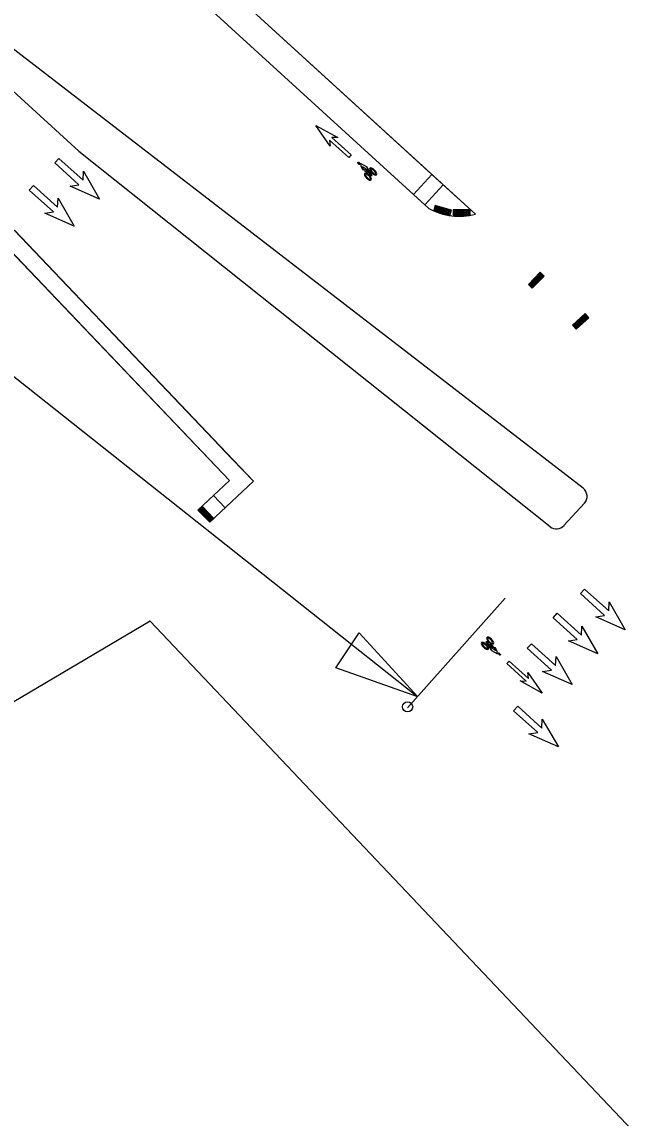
# Model space of a CAD drawing. Extents: x -5665 to 1997148, y 4 to 812485.
# Drawn here: x 1970828 to 1971010.7, y 803047.5 to 803370.4 of the extents above; entities that cross this region are included whole.
import ezdxf

# ---------------------------------------------------------------- set-up
doc = ezdxf.new("R2010")
doc.units = 0
for name, color, linetype in [('RD_EX_Bldg_Foundation', 7, 'Continuous'), ('RD_EX_Misc', 7, 'Continuous'), ('RD_PD_Final_TX', 7, 'Continuous'), ('RD_PD_SW', 7, 'Continuous'), ('RD_SHT_TX', 7, 'Continuous'), ('RD_Sketch10', 7, 'Continuous')]:
    doc.layers.add(name, color=color, linetype=linetype)

msp = doc.modelspace()

# ---------------------------------------------------------------- linework, layer by layer
at = {"layer": 'RD_EX_Bldg_Foundation'}
for p, q in [((1970918.83, 803333.79), (1970914.61, 803339.86)), ((1970914.61, 803339.86), (1970921.1, 803336.31)), ((1970924.33, 803330.43), (1970918.62, 803335.56)), ((1970918.62, 803335.56), (1970918.83, 803333.79)), ((1970921.1, 803336.31), (1970919.32, 803336.33)), ((1970919.32, 803336.33), (1970925.03, 803331.2)), ((1970925.03, 803331.2), (1970924.33, 803330.43)), ((1970837.69, 803328.82), (1970838.89, 803330.16)), ((1970844.82, 803322.4), (1970837.69, 803328.82)), ((1970838.89, 803330.16), (1970846.03, 803323.73)), ((1970846.03, 803323.73), (1970846.14, 803326.37)), ((1970846.14, 803326.37), (1970850.86, 803318.17)), ((1970929.54, 803324.35), (1970929.71, 803324.52)), ((1970929.71, 803324.52), (1970929.54, 803324.35)), ((1970930.36, 803325.18), (1970930.19, 803325.01)), ((1970930.19, 803325.01), (1970930.35, 803325.18)), ((1970930.35, 803325.18), (1970930.19, 803325.01)), ((1970931.23, 803326.06), (1970931.06, 803325.89)), ((1970931.07, 803325.89), (1970931.23, 803326.06)), ((1970931.71, 803326.56), (1970931.88, 803326.73)), ((1970931.88, 803326.73), (1970931.71, 803326.56)), ((1970931.88, 803326.72), (1970931.72, 803326.55)), ((1970830.2, 803320.85), (1970831.41, 803322.19)), ((1970831.41, 803322.19), (1970838.54, 803315.77)), ((1970842.21, 803322), (1970844.82, 803322.4)), ((1970850.86, 803318.17), (1970842.21, 803322)), ((1970837.34, 803314.43), (1970830.2, 803320.85)), ((1970838.54, 803315.77), (1970838.66, 803318.41)), ((1970838.66, 803318.41), (1970843.38, 803310.2)), ((1970834.73, 803314.04), (1970837.34, 803314.43)), ((1970843.38, 803310.2), (1970834.73, 803314.04)), ((1970992.49, 803201.97), (1970993.7, 803203.31)), ((1970999.63, 803195.55), (1970992.49, 803201.97)), ((1970993.7, 803203.31), (1971000.83, 803196.89)), ((1971000.83, 803196.89), (1971000.95, 803199.53)), ((1971000.95, 803199.53), (1971005.67, 803191.32)), ((1970984.43, 803194.84), (1970985.63, 803196.18)), ((1970985.63, 803196.18), (1970992.77, 803189.75)), ((1970997.02, 803195.16), (1970999.63, 803195.55)), ((1970991.56, 803188.42), (1970984.43, 803194.84)), ((1970992.77, 803189.75), (1970992.88, 803192.39)), ((1970992.88, 803192.39), (1970997.6, 803184.19)), ((1971005.67, 803191.32), (1970997.02, 803195.16)), ((1970963.95, 803186.17), (1970964.12, 803186.34)), ((1970964.12, 803186.34), (1970963.96, 803186.17)), ((1970963.96, 803186.17), (1970964.12, 803186.34)), ((1970964.77, 803187.01), (1970964.6, 803186.83)), ((1970964.6, 803186.83), (1970964.77, 803187)), ((1970965.48, 803187.72), (1970965.64, 803187.88)), ((1970965.64, 803187.88), (1970965.48, 803187.71)), ((1970965.48, 803187.71), (1970965.64, 803187.88)), ((1970966.29, 803188.55), (1970966.12, 803188.38)), ((1970966.13, 803188.38), (1970966.29, 803188.55)), ((1970976.85, 803185.85), (1970978.05, 803187.19)), ((1970983.99, 803179.43), (1970976.85, 803185.85)), ((1970978.05, 803187.19), (1970985.19, 803180.77)), ((1970988.95, 803188.02), (1970991.56, 803188.42)), ((1970997.6, 803184.19), (1970988.95, 803188.02)), ((1970985.19, 803180.77), (1970985.31, 803183.41)), ((1970985.31, 803183.41), (1970990.03, 803175.2)), ((1970970.83, 803181.34), (1970971.53, 803182.11)), ((1970976.55, 803176.21), (1970970.83, 803181.34)), ((1970971.53, 803182.11), (1970977.24, 803176.98)), ((1970981.37, 803179.04), (1970983.99, 803179.43)), ((1970981.25, 803172.68), (1970974.76, 803176.24)), ((1970974.76, 803176.24), (1970976.55, 803176.21)), ((1970977.03, 803178.75), (1970981.25, 803172.68)), ((1970977.24, 803176.98), (1970977.03, 803178.75)), ((1970990.03, 803175.2), (1970981.37, 803179.04)), ((1970972.82, 803167.46), (1970974.03, 803168.8)), ((1970979.96, 803161.04), (1970972.82, 803167.46)), ((1970974.03, 803168.8), (1970981.16, 803162.37)), ((1970981.16, 803162.37), (1970981.28, 803165.01)), ((1970981.28, 803165.01), (1970986, 803156.81)), ((1970977.34, 803160.64), (1970979.96, 803161.04)), ((1970986, 803156.81), (1970977.34, 803160.64))]:
    msp.add_line(p, q, dxfattribs=at)
for points in [[(1970926.87, 803328.82), (1970926.89, 803328.87), (1970926.91, 803328.91), (1970926.92, 803328.94), (1970926.93, 803328.96), (1970926.95, 803328.98), (1970926.97, 803329), (1970926.99, 803329.01), (1970927.02, 803329.03), (1970927.03, 803329.04), (1970927.08, 803329.05), (1970927.1, 803329.06), (1970927.58, 803328.59), (1970927.57, 803328.55), (1970927.55, 803328.51), (1970927.53, 803328.47), (1970927.5, 803328.44), (1970927.47, 803328.41), (1970927.43, 803328.39), (1970927.4, 803328.37), (1970927.36, 803328.36), (1970927.35, 803328.35)], [(1970927.73, 803328.67), (1970927.86, 803327.85), (1970928.34, 803326.92), (1970928.7, 803326.8), (1970928.22, 803327.74), (1970929.1, 803327.24), (1970928.94, 803326.57), (1970929.98, 803325.78), (1970929.99, 803326.21), (1970929.47, 803326.64), (1970929.49, 803327.1), (1970930.77, 803325.1), (1970931.17, 803325.1), (1970929.56, 803327.66)], [(1970968.1, 803184.22), (1970967.97, 803185.05), (1970967.49, 803185.98), (1970967.14, 803186.1), (1970967.61, 803185.16), (1970966.74, 803185.66), (1970966.9, 803186.33), (1970965.85, 803187.12), (1970965.85, 803186.69), (1970966.37, 803186.26), (1970966.34, 803185.8), (1970965.07, 803187.79), (1970964.67, 803187.8), (1970966.27, 803185.24)], [(1970968.96, 803184.08), (1970968.95, 803184.03), (1970968.93, 803183.99), (1970968.92, 803183.96), (1970968.9, 803183.93), (1970968.88, 803183.91), (1970968.87, 803183.9), (1970968.85, 803183.88), (1970968.82, 803183.87), (1970968.8, 803183.86), (1970968.76, 803183.84), (1970968.73, 803183.84), (1970968.25, 803184.31), (1970968.27, 803184.35), (1970968.28, 803184.38), (1970968.31, 803184.42), (1970968.33, 803184.46), (1970968.37, 803184.49), (1970968.41, 803184.51), (1970968.44, 803184.53), (1970968.47, 803184.54), (1970968.49, 803184.54)]]:
    msp.add_lwpolyline(points, close=True, dxfattribs=at)
for centre, major_axis, ratio, start_param, end_param in [((1970929.93, 803324.78), (0.984, -0.971), 0.421657, 3.205785, 4.728917), ((1970929.93, 803324.78), (0.984, -0.971), 0.421657, 3.143612, 3.205785), ((1970929.93, 803324.78), (0.984, -0.971), 0.421657, 1.55828, 3.143599), ((1970929.95, 803324.76), (0.757, -0.73), 0.327603, 3.139551, 4.704089), ((1970929.95, 803324.76), (0.757, -0.73), 0.327603, 1.575, 3.139545), ((1970929.95, 803324.76), (0.757, -0.73), 0.327603, 4.706721, 4.968366), ((1970929.95, 803324.76), (0.757, -0.73), 0.327603, 6.281144, 7.855553), ((1970931.46, 803326.32), (0.984, -0.971), 0.421657, 3.205785, 4.728917), ((1970929.93, 803324.78), (0.984, -0.971), 0.421657, 0.002013, 1.556277), ((1970931.46, 803326.32), (0.984, -0.971), 0.421657, 3.143612, 3.205785), ((1970931.46, 803326.32), (0.984, -0.971), 0.421657, 1.55828, 3.143599), ((1970931.48, 803326.31), (0.757, -0.73), 0.327603, 3.139551, 4.704089), ((1970931.48, 803326.31), (0.757, -0.73), 0.327603, 1.575, 3.139545), ((1970931.46, 803326.32), (0.984, -0.971), 0.421657, 4.73092, 6.285191), ((1970931.48, 803326.31), (0.757, -0.73), 0.327603, 4.706721, 4.968366), ((1970931.48, 803326.31), (0.757, -0.73), 0.327603, 4.968366, 6.281137), ((1970931.48, 803326.31), (0.757, -0.73), 0.327603, 6.281144, 7.855553), ((1970931.46, 803326.32), (0.984, -0.971), 0.421657, 0.002013, 1.556277), ((1970929.93, 803324.78), (0.984, -0.971), 0.421657, 4.73092, 6.285191), ((1970929.95, 803324.76), (0.757, -0.73), 0.327603, 4.968366, 6.281137), ((1970965.9, 803188.12), (-0.984, 0.97), 0.421657, 0.002013, 1.556277), ((1970965.9, 803188.12), (-0.984, 0.97), 0.421657, 4.73092, 6.285191), ((1970965.88, 803188.13), (-0.757, 0.73), 0.327603, 6.281144, 7.855553), ((1970965.88, 803188.13), (-0.757, 0.73), 0.327603, 4.968366, 6.281137), ((1970964.38, 803186.57), (-0.984, 0.97), 0.421657, 0.002013, 1.556277), ((1970964.38, 803186.57), (-0.984, 0.97), 0.421657, 4.73092, 6.285191), ((1970964.36, 803186.59), (-0.757, 0.73), 0.327603, 6.281144, 7.855553), ((1970964.36, 803186.59), (-0.757, 0.73), 0.327603, 4.968366, 6.281137), ((1970964.38, 803186.57), (-0.984, 0.97), 0.421657, 1.55828, 3.143599), ((1970964.36, 803186.59), (-0.757, 0.73), 0.327603, 1.575, 3.139545), ((1970964.36, 803186.59), (-0.757, 0.73), 0.327603, 4.706721, 4.968366), ((1970964.36, 803186.59), (-0.757, 0.73), 0.327603, 3.139551, 4.704089), ((1970964.38, 803186.57), (-0.984, 0.97), 0.421657, 3.205785, 4.728917), ((1970964.38, 803186.57), (-0.984, 0.97), 0.421657, 3.143612, 3.205785), ((1970965.9, 803188.12), (-0.984, 0.97), 0.421657, 1.55828, 3.143599), ((1970965.88, 803188.13), (-0.757, 0.73), 0.327603, 1.575, 3.139545), ((1970965.88, 803188.13), (-0.757, 0.73), 0.327603, 4.706721, 4.968366), ((1970965.88, 803188.13), (-0.757, 0.73), 0.327603, 3.139551, 4.704089), ((1970965.9, 803188.12), (-0.984, 0.97), 0.421657, 3.205785, 4.728917), ((1970965.9, 803188.12), (-0.984, 0.97), 0.421657, 3.143612, 3.205785)]:
    msp.add_ellipse(centre, major_axis=major_axis, ratio=ratio, start_param=start_param, end_param=end_param, dxfattribs=at)
at = {"layer": 'RD_EX_Misc'}
msp.add_line((1970865.79, 803193.85), (1971154.39, 802889.22), dxfattribs=at)
at = {"layer": 'RD_PD_Final_TX'}
msp.add_lwpolyline([(1970920.51, 803180.13), (1970927.34, 803190.45), (1970944.62, 803171.59)], close=True, dxfattribs=at)
at = {"layer": 'RD_PD_SW'}
for p, q in [((1970993.3, 803233.01), (1970776.49, 803400.06)), ((1970773.79, 803397.1), (1970844.8, 803332.32)), ((1970961.62, 803313.72), (1970868.8, 803398.4)), ((1970948.78, 803325.43), (1970880.83, 803387.42)), ((1970947.88, 803315.42), (1970871.75, 803384.88)), ((1970875.44, 803381.51), (1970943.38, 803319.52)), ((1970844.8, 803332.32), (1970983.58, 803221.69)), ((1970943.38, 803319.52), (1970948.78, 803325.43)), ((1970948.78, 803325.43), (1970943.38, 803319.52)), ((1970943.38, 803319.52), (1970948.78, 803325.43)), ((1970952.1, 803322.4), (1970948.78, 803325.43)), ((1970946.71, 803316.49), (1970952.1, 803322.4)), ((1970946.71, 803316.49), (1970952.1, 803322.4)), ((1970952.1, 803322.4), (1970946.71, 803316.49)), ((1970961.62, 803313.72), (1970952.1, 803322.4)), ((1970943.38, 803319.52), (1970946.71, 803316.49)), ((1970946.71, 803316.49), (1970947.88, 803315.42)), ((1970825.76, 803309.07), (1970896.23, 803235.07)), ((1970896.23, 803235.07), (1970825.81, 803309.02)), ((1970822.14, 803305.63), (1970889.13, 803235.27)), ((1970822.48, 803305.27), (1970882.98, 803241.73)), ((1970822.48, 803305.27), (1970889.13, 803235.27)), ((1970879.79, 803226.51), (1970889.13, 803235.27)), ((1970883.38, 803223.02), (1970896.23, 803235.07)), ((1970887.88, 803227.24), (1970884.46, 803230.89)), ((1970987.66, 803222.01), (1970993.68, 803228.61)), ((1970879.79, 803226.51), (1970883.38, 803223.02))]:
    msp.add_line(p, q, dxfattribs=at)
for points in [[(1970954.53, 803314.87), (1970949.76, 803316.32), (1970949.3, 803314.79), (1970954.07, 803313.34)], [(1970960.04, 803315.03), (1970955.05, 803315.04), (1970955.05, 803313.44), (1970960.04, 803313.43)], [(1970980.65, 803296.62), (1970977.17, 803293.06), (1970978.31, 803291.94), (1970981.8, 803295.5)], [(1970993.88, 803284.43), (1970990.18, 803281.08), (1970991.26, 803279.9), (1970994.95, 803283.24)], [(1970884.55, 803224.1), (1970881.15, 803227.75), (1970879.98, 803226.65), (1970883.38, 803223.01)]]:
    msp.add_lwpolyline(points, close=True, dxfattribs=at)
for points in [[(1970882.51, 803249.47), (1970825.86, 803308.97), (1970825.81, 803309.02)], [(1970882.98, 803241.73), (1970889.13, 803235.27), (1970879.79, 803226.51), (1970883.38, 803223.02), (1970896.23, 803235.07), (1970889.99, 803241.61), (1970882.51, 803249.47)]]:
    msp.add_lwpolyline(points, dxfattribs=at)
for centre, radius in [((1970949.67, 803314.98), 0.146), ((1970949.67, 803314.98), 0.073), ((1970949.82, 803315.46), 0.146), ((1970949.82, 803315.46), 0.073), ((1970949.96, 803315.95), 0.146), ((1970949.96, 803315.95), 0.073), ((1970950.05, 803314.86), 0.146), ((1970950.05, 803314.86), 0.073), ((1970950.2, 803315.34), 0.146), ((1970950.2, 803315.34), 0.073), ((1970950.35, 803315.83), 0.146), ((1970950.35, 803315.83), 0.073), ((1970950.44, 803314.75), 0.146), ((1970950.44, 803314.75), 0.073), ((1970950.58, 803315.23), 0.146), ((1970950.58, 803315.23), 0.073), ((1970950.73, 803315.71), 0.146), ((1970950.73, 803315.71), 0.073), ((1970950.82, 803314.63), 0.146), ((1970950.82, 803314.63), 0.073), ((1970950.96, 803315.11), 0.146), ((1970950.96, 803315.11), 0.073), ((1970951.11, 803315.6), 0.146), ((1970951.11, 803315.6), 0.073), ((1970951.35, 803314.99), 0.146), ((1970951.35, 803314.99), 0.073), ((1970951.49, 803315.48), 0.146), ((1970951.49, 803315.48), 0.073), ((1970951.73, 803314.88), 0.146), ((1970951.73, 803314.88), 0.073), ((1970951.88, 803315.37), 0.146), ((1970951.88, 803315.37), 0.073), ((1970952.11, 803314.76), 0.146), ((1970952.11, 803314.76), 0.073), ((1970952.26, 803315.25), 0.146), ((1970952.26, 803315.25), 0.073), ((1970952.5, 803314.65), 0.146), ((1970952.5, 803314.65), 0.073), ((1970952.64, 803315.14), 0.146), ((1970952.64, 803315.14), 0.073), ((1970953.03, 803315.02), 0.146), ((1970953.03, 803315.02), 0.073), ((1970953.41, 803314.9), 0.146), ((1970953.41, 803314.9), 0.073), ((1970953.79, 803314.79), 0.146), ((1970953.79, 803314.79), 0.073), ((1970954.18, 803314.67), 0.146), ((1970954.18, 803314.67), 0.073), ((1970955.36, 803314.74), 0.146), ((1970955.36, 803314.74), 0.073), ((1970955.76, 803314.74), 0.146), ((1970955.76, 803314.74), 0.073), ((1970956.16, 803314.74), 0.146), ((1970956.16, 803314.74), 0.073), ((1970956.56, 803314.74), 0.146), ((1970956.56, 803314.74), 0.073), ((1970956.96, 803314.74), 0.146), ((1970956.96, 803314.74), 0.073), ((1970957.36, 803314.74), 0.146), ((1970957.36, 803314.74), 0.073), ((1970957.76, 803314.74), 0.146), ((1970957.76, 803314.74), 0.073), ((1970958.16, 803314.74), 0.146), ((1970958.16, 803314.74), 0.073), ((1970958.56, 803314.74), 0.146), ((1970958.56, 803314.74), 0.073), ((1970958.96, 803314.74), 0.146), ((1970958.96, 803314.74), 0.073), ((1970959.36, 803314.74), 0.146), ((1970959.36, 803314.74), 0.073), ((1970959.76, 803314.74), 0.146), ((1970959.76, 803314.74), 0.073), ((1970951.2, 803314.52), 0.146), ((1970951.2, 803314.52), 0.073), ((1970951.59, 803314.4), 0.146), ((1970951.59, 803314.4), 0.073), ((1970951.97, 803314.29), 0.146), ((1970951.97, 803314.29), 0.073), ((1970952.35, 803314.17), 0.146), ((1970952.35, 803314.17), 0.073), ((1970952.73, 803314.05), 0.146), ((1970952.73, 803314.05), 0.073), ((1970952.88, 803314.53), 0.146), ((1970952.88, 803314.53), 0.073), ((1970953.12, 803313.94), 0.146), ((1970953.12, 803313.94), 0.073), ((1970953.26, 803314.42), 0.146), ((1970953.26, 803314.42), 0.073), ((1970953.5, 803313.82), 0.146), ((1970953.5, 803313.82), 0.073), ((1970953.64, 803314.3), 0.146), ((1970953.64, 803314.3), 0.073), ((1970953.88, 803313.71), 0.146), ((1970953.88, 803313.71), 0.073), ((1970954.03, 803314.18), 0.146), ((1970954.03, 803314.18), 0.073), ((1970955.36, 803314.24), 0.146), ((1970955.35, 803313.74), 0.146), ((1970955.36, 803314.24), 0.073), ((1970955.35, 803313.74), 0.073), ((1970955.76, 803314.23), 0.146), ((1970955.75, 803313.74), 0.146), ((1970955.76, 803314.23), 0.073), ((1970955.75, 803313.74), 0.073), ((1970956.16, 803314.23), 0.146), ((1970956.15, 803313.74), 0.146), ((1970956.16, 803314.23), 0.073), ((1970956.15, 803313.74), 0.073), ((1970956.56, 803314.23), 0.146), ((1970956.55, 803313.73), 0.146), ((1970956.56, 803314.23), 0.073), ((1970956.55, 803313.73), 0.073), ((1970956.96, 803314.23), 0.146), ((1970956.95, 803313.73), 0.146), ((1970956.96, 803314.23), 0.073), ((1970956.95, 803313.73), 0.073), ((1970957.36, 803314.23), 0.146), ((1970957.35, 803313.73), 0.146), ((1970957.36, 803314.23), 0.073), ((1970957.35, 803313.73), 0.073), ((1970957.76, 803314.23), 0.146), ((1970957.75, 803313.73), 0.146), ((1970957.76, 803314.23), 0.073), ((1970957.75, 803313.73), 0.073), ((1970958.16, 803314.23), 0.146), ((1970958.15, 803313.73), 0.146), ((1970958.16, 803314.23), 0.073), ((1970958.15, 803313.73), 0.073), ((1970958.56, 803314.23), 0.146), ((1970958.55, 803313.73), 0.146), ((1970958.56, 803314.23), 0.073), ((1970958.55, 803313.73), 0.073), ((1970958.96, 803314.23), 0.146), ((1970958.95, 803313.73), 0.146), ((1970958.96, 803314.23), 0.073), ((1970958.95, 803313.73), 0.073), ((1970959.36, 803314.23), 0.146), ((1970959.35, 803313.73), 0.146), ((1970959.36, 803314.23), 0.073), ((1970959.35, 803313.73), 0.073), ((1970959.76, 803314.23), 0.146), ((1970959.75, 803313.73), 0.146), ((1970959.76, 803314.23), 0.073), ((1970959.75, 803313.73), 0.073), ((1970979.83, 803295.36), 0.146), ((1970979.83, 803295.36), 0.073), ((1970980.11, 803295.64), 0.146), ((1970980.11, 803295.64), 0.073), ((1970980.39, 803295.93), 0.146), ((1970980.39, 803295.93), 0.073), ((1970980.47, 803295.29), 0.146), ((1970980.47, 803295.29), 0.073), ((1970980.67, 803296.21), 0.146), ((1970980.67, 803296.21), 0.073), ((1970980.75, 803295.57), 0.146), ((1970980.75, 803295.57), 0.073), ((1970981.03, 803295.86), 0.146), ((1970981.03, 803295.86), 0.073), ((1970981.11, 803295.22), 0.146), ((1970981.39, 803295.51), 0.146), ((1970981.39, 803295.51), 0.073), ((1970977.59, 803293.07), 0.146), ((1970977.59, 803293.07), 0.073), ((1970977.87, 803293.35), 0.146), ((1970977.87, 803293.35), 0.073), ((1970977.96, 803292.71), 0.146), ((1970977.96, 803292.71), 0.073), ((1970978.15, 803293.64), 0.146), ((1970978.15, 803293.64), 0.073), ((1970978.24, 803293), 0.146), ((1970978.24, 803293), 0.073), ((1970978.31, 803292.36), 0.146), ((1970978.31, 803292.36), 0.073), ((1970978.43, 803293.93), 0.146), ((1970978.43, 803293.93), 0.073), ((1970978.52, 803293.28), 0.146), ((1970978.52, 803293.28), 0.073), ((1970978.59, 803292.65), 0.146), ((1970978.59, 803292.65), 0.073), ((1970978.71, 803294.21), 0.146), ((1970978.71, 803294.21), 0.073), ((1970978.8, 803293.57), 0.146), ((1970978.8, 803293.57), 0.073), ((1970978.87, 803292.94), 0.146), ((1970978.87, 803292.94), 0.073), ((1970978.99, 803294.5), 0.146), ((1970978.99, 803294.5), 0.073), ((1970979.08, 803293.86), 0.146), ((1970979.08, 803293.86), 0.073), ((1970979.15, 803293.22), 0.146), ((1970979.15, 803293.22), 0.073), ((1970979.27, 803294.78), 0.146), ((1970979.27, 803294.78), 0.073), ((1970979.35, 803294.14), 0.146), ((1970979.35, 803294.14), 0.073), ((1970979.43, 803293.51), 0.146), ((1970979.43, 803293.51), 0.073), ((1970979.55, 803295.07), 0.146), ((1970979.55, 803295.07), 0.073), ((1970979.63, 803294.43), 0.146), ((1970979.63, 803294.43), 0.073), ((1970979.71, 803293.79), 0.146), ((1970979.71, 803293.79), 0.073), ((1970979.91, 803294.71), 0.146), ((1970979.91, 803294.71), 0.073), ((1970979.99, 803294.08), 0.146), ((1970979.99, 803294.08), 0.073), ((1970980.19, 803295), 0.146), ((1970980.19, 803295), 0.073), ((1970980.27, 803294.37), 0.146), ((1970980.27, 803294.37), 0.073), ((1970980.55, 803294.65), 0.146), ((1970980.55, 803294.65), 0.073), ((1970980.83, 803294.94), 0.146), ((1970980.83, 803294.94), 0.073), ((1970981.11, 803295.22), 0.073), ((1970992.09, 803282.41), 0.146), ((1970992.09, 803282.41), 0.073), ((1970992.39, 803282.68), 0.146), ((1970992.39, 803282.68), 0.073), ((1970992.68, 803282.94), 0.146), ((1970992.73, 803282.3), 0.146), ((1970992.68, 803282.94), 0.073), ((1970992.98, 803283.21), 0.146), ((1970993.02, 803282.57), 0.146), ((1970992.98, 803283.21), 0.073), ((1970993.02, 803282.57), 0.073), ((1970993.28, 803283.48), 0.146), ((1970993.32, 803282.84), 0.146), ((1970993.28, 803283.48), 0.073), ((1970993.32, 803282.84), 0.073), ((1970993.57, 803283.75), 0.146), ((1970993.62, 803283.1), 0.146), ((1970993.57, 803283.75), 0.073), ((1970993.66, 803282.47), 0.146), ((1970993.62, 803283.1), 0.073), ((1970993.66, 803282.47), 0.073), ((1970993.87, 803284.02), 0.146), ((1970993.91, 803283.37), 0.146), ((1970993.87, 803284.02), 0.073), ((1970993.95, 803282.73), 0.146), ((1970993.91, 803283.37), 0.073), ((1970993.95, 803282.73), 0.073), ((1970994.21, 803283.64), 0.146), ((1970994.25, 803283), 0.146), ((1970994.21, 803283.64), 0.073), ((1970994.25, 803283), 0.073), ((1970994.55, 803283.27), 0.146), ((1970994.55, 803283.27), 0.073), ((1970990.61, 803281.07), 0.146), ((1970990.61, 803281.07), 0.073), ((1970990.9, 803281.33), 0.146), ((1970990.95, 803280.69), 0.146), ((1970990.9, 803281.33), 0.073), ((1970990.95, 803280.69), 0.073), ((1970991.2, 803281.6), 0.146), ((1970991.25, 803280.96), 0.146), ((1970991.2, 803281.6), 0.073), ((1970991.28, 803280.32), 0.146), ((1970991.25, 803280.96), 0.073), ((1970991.28, 803280.32), 0.073), ((1970991.5, 803281.87), 0.146), ((1970991.54, 803281.22), 0.146), ((1970991.5, 803281.87), 0.073), ((1970991.58, 803280.59), 0.146), ((1970991.54, 803281.22), 0.073), ((1970991.58, 803280.59), 0.073), ((1970991.79, 803282.14), 0.146), ((1970991.84, 803281.49), 0.146), ((1970991.79, 803282.14), 0.073), ((1970991.88, 803280.86), 0.146), ((1970991.84, 803281.49), 0.073), ((1970991.88, 803280.86), 0.073), ((1970992.14, 803281.76), 0.146), ((1970992.17, 803281.12), 0.146), ((1970992.14, 803281.76), 0.073), ((1970992.17, 803281.12), 0.073), ((1970992.43, 803282.03), 0.146), ((1970992.47, 803281.39), 0.146), ((1970992.43, 803282.03), 0.073), ((1970992.47, 803281.39), 0.073), ((1970992.77, 803281.66), 0.146), ((1970992.73, 803282.3), 0.073), ((1970992.77, 803281.66), 0.073), ((1970993.06, 803281.93), 0.146), ((1970993.06, 803281.93), 0.073), ((1970993.36, 803282.2), 0.146), ((1970993.36, 803282.2), 0.073), ((1970880.4, 803226.63), 0.146), ((1970880.4, 803226.63), 0.073), ((1970880.68, 803226.34), 0.146), ((1970880.68, 803226.34), 0.073), ((1970880.77, 803226.97), 0.146), ((1970880.77, 803226.97), 0.073), ((1970880.95, 803226.05), 0.146), ((1970880.95, 803226.05), 0.073), ((1970881.04, 803226.68), 0.146), ((1970881.04, 803226.68), 0.073), ((1970881.14, 803227.32), 0.146), ((1970881.14, 803227.32), 0.073), ((1970881.22, 803225.76), 0.146), ((1970881.22, 803225.76), 0.073), ((1970881.31, 803226.39), 0.146), ((1970881.31, 803226.39), 0.073), ((1970881.41, 803227.03), 0.146), ((1970881.41, 803227.03), 0.073), ((1970881.5, 803225.46), 0.146), ((1970881.5, 803225.46), 0.073), ((1970881.59, 803226.1), 0.146), ((1970881.59, 803226.1), 0.073), ((1970881.68, 803226.74), 0.146), ((1970881.68, 803226.74), 0.073), ((1970881.77, 803225.17), 0.146), ((1970881.77, 803225.17), 0.073), ((1970881.86, 803225.8), 0.146), ((1970881.86, 803225.8), 0.073), ((1970881.96, 803226.44), 0.146), ((1970881.96, 803226.44), 0.073), ((1970882.04, 803224.88), 0.146), ((1970882.04, 803224.88), 0.073), ((1970882.13, 803225.51), 0.146), ((1970882.13, 803225.51), 0.073), ((1970882.23, 803226.15), 0.146), ((1970882.23, 803226.15), 0.073), ((1970882.31, 803224.59), 0.146), ((1970882.31, 803224.59), 0.073), ((1970882.41, 803225.22), 0.146), ((1970882.41, 803225.22), 0.073), ((1970882.5, 803225.86), 0.146), ((1970882.5, 803225.86), 0.073), ((1970882.59, 803224.3), 0.146), ((1970882.59, 803224.3), 0.073), ((1970882.68, 803224.93), 0.146), ((1970882.68, 803224.93), 0.073), ((1970882.78, 803225.57), 0.146), ((1970882.78, 803225.57), 0.073), ((1970882.95, 803224.64), 0.146), ((1970882.95, 803224.64), 0.073), ((1970883.05, 803225.28), 0.146), ((1970883.05, 803225.28), 0.073), ((1970883.23, 803224.34), 0.146), ((1970883.23, 803224.34), 0.073), ((1970883.32, 803224.98), 0.146), ((1970883.32, 803224.98), 0.073), ((1970883.6, 803224.69), 0.146), ((1970883.6, 803224.69), 0.073), ((1970883.87, 803224.4), 0.146), ((1970883.87, 803224.4), 0.073), ((1970882.86, 803224), 0.146), ((1970882.86, 803224), 0.073), ((1970883.13, 803223.71), 0.146), ((1970883.13, 803223.71), 0.073), ((1970883.41, 803223.42), 0.146), ((1970883.41, 803223.42), 0.073), ((1970883.5, 803224.05), 0.146), ((1970883.5, 803224.05), 0.073), ((1970883.77, 803223.76), 0.146), ((1970883.77, 803223.76), 0.073), ((1970884.14, 803224.11), 0.146), ((1970884.14, 803224.11), 0.073)]:
    msp.add_circle(centre, radius, dxfattribs=at)
for centre, radius, start, end in [((1970956.86, 803331.6), 18.5, 240.9764, 284.9048), ((1970991.47, 803230.63), 3, 317.6252, 52.3864), ((1970985.45, 803224.03), 3, 231.4393, 317.6252)]:
    msp.add_arc(centre, radius, start, end, dxfattribs=at)
at = {"layer": 'RD_SHT_TX'}
for p, q in [((1970944.17, 803171.9), (1969902.74, 803997.33)), ((1970865.79, 803193.85), (1970801.38, 803155.79))]:
    msp.add_line(p, q, dxfattribs=at)
at = {"layer": 'RD_Sketch10'}
msp.add_line((1970970.36, 803200.58), (1970941.6, 803168.37), dxfattribs=at)
msp.add_circle((1970941.61, 803168.6), 1.5, dxfattribs=at)

doc.saveas('drawing.dxf')
